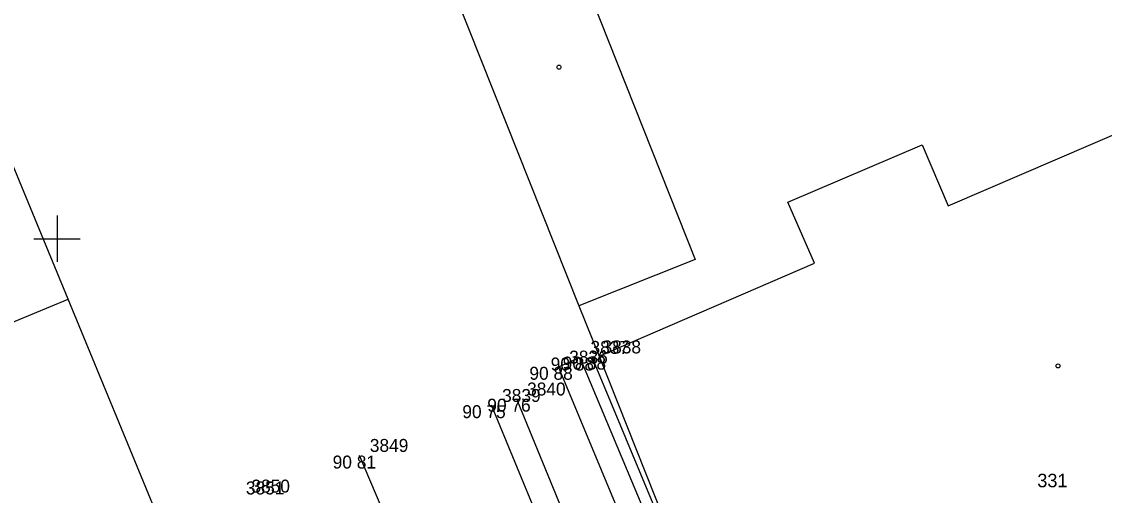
# Model space of a CAD drawing. Extents: x -711081 to -709338, y -1025122 to -1024092.
# Drawn here: x -710450.77 to -710427.36, y -1024780.55 to -1024770.31 of the extents above; entities that cross this region are included whole.
import ezdxf

# ---------------------------------------------------------------- set-up
doc = ezdxf.new("R2010")
doc.units = 0
for name, color, linetype in [('Z_body', 7, 'Continuous'), ('Z_body_cisla', 7, 'Continuous'), ('Z_body_vysky_redukovane', 7, 'Continuous'), ('Z_budova', 7, 'Continuous'), ('Z_hektometricka_sit', 7, 'Continuous'), ('Z_katastr_cisla_stavebni', 7, 'Continuous'), ('Z_katastr_hranice', 7, 'Continuous'), ('Z_katastr_vnitrni_kresba', 7, 'Continuous'), ('Z_katastr_znacky_budov', 7, 'Continuous'), ('Z_komunikace', 7, 'Continuous'), ('Z_komunikace_osa', 7, 'Continuous'), ('Z_rozhranni', 7, 'Continuous')]:
    doc.layers.add(name, color=color, linetype=linetype)

# ---------------------------------------------------------------- blocks, each defined once
blk = doc.blocks.new('POINT_DISPLAY')
blk.add_line((0, 0), (0, 0))

msp = doc.modelspace()

# ---------------------------------------------------------------- linework, layer by layer
at = {"layer": 'Z_budova'}
msp.add_line((-710434.97, -1024785.87), (-710438.44, -1024777.55), dxfattribs=at)
at = {"layer": 'Z_hektometricka_sit'}
for p, q in [((-710450, -1024774.5), (-710450, -1024775.5)), ((-710450.5, -1024775), (-710449.5, -1024775))]:
    msp.add_line(p, q, dxfattribs=at)
at = {"layer": 'Z_katastr_hranice'}
for p, q in [((-710442.65, -1024766.56), (-710438.72, -1024776.45)), ((-710449.76, -1024776.31), (-710452.92, -1024768.67)), ((-710447.78, -1024781.11), (-710449.76, -1024776.31)), ((-710438.72, -1024776.45), (-710438.28, -1024777.54)), ((-710438.28, -1024777.54), (-710434.97, -1024785.86))]:
    msp.add_line(p, q, dxfattribs=at)
at = {"layer": 'Z_katastr_vnitrni_kresba'}
for p, q in [((-710440.13, -1024765.56), (-710436.21, -1024775.45)), ((-710430.74, -1024774.29), (-710421.78, -1024770.44)), ((-710434.2, -1024774.21), (-710431.3, -1024772.97)), ((-710431.3, -1024772.97), (-710430.74, -1024774.29)), ((-710433.63, -1024775.53), (-710434.2, -1024774.21)), ((-710436.21, -1024775.45), (-710438.72, -1024776.45)), ((-710438.28, -1024777.54), (-710433.63, -1024775.53)), ((-710455.28, -1024778.59), (-710449.76, -1024776.31))]:
    msp.add_line(p, q, dxfattribs=at)
at = {"layer": 'Z_katastr_znacky_budov'}
for centre in [(-710439.152, -1024771.29), (-710428.362, -1024777.75)]:
    msp.add_circle(centre, 0.0437, dxfattribs=at)
at = {"layer": 'Z_komunikace'}
msp.add_line((-710437.45, -1024786.22), (-710440.61, -1024778.6), dxfattribs=at)
at = {"layer": 'Z_komunikace_osa'}
msp.add_line((-710442.09, -1024782.93), (-710443.46, -1024779.69), dxfattribs=at)
at = {"layer": 'Z_rozhranni'}
for p, q in [((-710439.16, -1024777.77), (-710438.7, -1024777.57)), ((-710438.7, -1024777.57), (-710435.18, -1024785.95)), ((-710434.8, -1024788.26), (-710439.16, -1024777.77)), ((-710440.07, -1024778.46), (-710437.57, -1024784.55))]:
    msp.add_line(p, q, dxfattribs=at)

# ---------------------------------------------------------------- block references
at = {"layer": 'Z_body'}
for p in [(-710438.7, -1024777.57), (-710438.44, -1024777.55), (-710439.16, -1024777.77), (-710440.07, -1024778.46), (-710440.61, -1024778.6), (-710443.46, -1024779.69)]:
    msp.add_blockref('POINT_DISPLAY', p, dxfattribs=at)

# ---------------------------------------------------------------- texts
at = {"layer": 'Z_body_cisla'}
for s, p in [('3837', (-710438.47, -1024777.49)), ('3838', (-710438.21, -1024777.48)), ('3836', (-710438.93, -1024777.7)), ('3839', (-710440.38, -1024778.53)), ('3840', (-710439.84, -1024778.39)), ('3849', (-710443.24, -1024779.61)), ('3851', (-710445.92, -1024780.53)), ('3850', (-710445.8, -1024780.49))]:
    msp.add_text(s, height=0.28, dxfattribs=at).set_placement(p)
at = {"layer": 'Z_body_vysky_redukovane'}
for s, p in [('90 88', (-710439.33, -1024777.85)), ('90 88', (-710439.07, -1024777.83)), ('90 88', (-710439.79, -1024778.05)), ('90 76', (-710440.7, -1024778.74)), ('90 75', (-710441.24, -1024778.88)), ('90 81', (-710444.043, -1024779.97))]:
    msp.add_text(s, height=0.28, dxfattribs=at).set_placement(p)
at = {"layer": 'Z_katastr_cisla_stavebni'}
msp.add_text('331', height=0.2925, dxfattribs=at).set_placement((-710428.81, -1024780.375))

doc.saveas('drawing.dxf')
